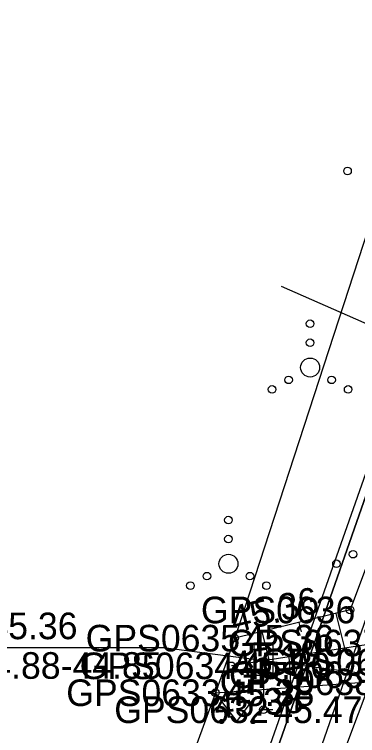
# Model space of a CAD drawing. Extents: x 551623 to 559850, y 6561220 to 6567135.
# Drawn here: x 557085.92 to 557094.94, y 6565545.27 to 6565564.24 of the extents above; entities that cross this region are included whole.
import ezdxf

# ---------------------------------------------------------------- set-up
doc = ezdxf.new("R2010")
doc.units = 0
for name, color, linetype in [('HALJASTUS', 7, 'Continuous'), ('KORGUS-EH2000', 7, 'Continuous'), ('KTRASS', 7, 'Continuous'), ('LIIKLUS', 7, 'Continuous'), ('MOOTKORG-EH2000', 7, 'Continuous'), ('MOOTMPUNKT', 7, 'Continuous'), ('MOOTNR', 7, 'Continuous'), ('MOOTPIIR', 7, 'Continuous'), ('MPKAABEL', 7, 'Continuous'), ('PIIR', 7, 'Continuous'), ('RELJEEF', 7, 'Continuous'), ('TRUUP', 7, 'Continuous'), ('VTRASS', 7, 'Continuous')]:
    doc.layers.add(name, color=color, linetype=linetype)

msp = doc.modelspace()

# ---------------------------------------------------------------- linework, layer by layer
at = {"layer": 'HALJASTUS'}
for p, q in [((557091.302, 6565546.248), (557091.766, 6565545.641)), ((557091.766, 6565545.641), (557092.211, 6565546.248))]:
    msp.add_line(p, q, dxfattribs=at)
for centre, radius in [((557094.677, 6565560.123), 0.1), ((557093.694, 6565556.104), 0.1), ((557093.694, 6565555.604), 0.1), ((557093.694, 6565554.954), 0.25), ((557093.129, 6565554.629), 0.1), ((557094.259, 6565554.629), 0.1), ((557092.694, 6565554.379), 0.1), ((557094.694, 6565554.379), 0.1), ((557091.547, 6565550.94), 0.1), ((557091.547, 6565550.44), 0.1), ((557094.822, 6565550.043), 0.1), ((557091.547, 6565549.79), 0.25), ((557094.387, 6565549.793), 0.1), ((557090.982, 6565549.465), 0.1), ((557092.112, 6565549.465), 0.1), ((557090.547, 6565549.215), 0.1), ((557092.547, 6565549.215), 0.1), ((557091.365, 6565545.641), 0.055), ((557092.193, 6565545.641), 0.055)]:
    msp.add_circle(centre, radius, dxfattribs=at)
at = {"layer": 'KORGUS-EH2000'}
for centre in [(557091.714, 6565547.834), (557091.626, 6565547.106), (557091.204, 6565546.398)]:
    msp.add_circle(centre, 0.1, dxfattribs=at)
at = {"layer": 'KTRASS'}
msp.add_lwpolyline([(557026.803, 6565375.144), (557032.863, 6565383.722), (557042.439, 6565408.103), (557054.708, 6565437.366), (557065.159, 6565467.183), (557074.882, 6565496.793), (557085.218, 6565523.93), (557095.541, 6565553.264), (557105.806, 6565584.058), (557113.235, 6565607.969), (557122.948, 6565634.671), (557136.565, 6565667.041), (557148.593, 6565662.181)], dxfattribs=at)
at = {"layer": 'LIIKLUS'}
for p, q in [((557092.215, 6565547.701), (557092.215, 6565546.851)), ((557092.715, 6565547.701), (557092.215, 6565547.701)), ((557092.715, 6565547.701), (557092.715, 6565546.851)), ((557092.715, 6565546.851), (557092.215, 6565546.851)), ((557092.465, 6565546.851), (557092.465, 6565545.951)), ((557092.715, 6565545.951), (557092.465, 6565545.951))]:
    msp.add_line(p, q, dxfattribs=at)
at = {"layer": 'MOOTMPUNKT'}
for centre in [(557094.744, 6565548.575), (557091.714, 6565547.834), (557091.626, 6565547.106), (557091.204, 6565546.398), (557092.465, 6565545.951)]:
    msp.add_circle(centre, 0.1, dxfattribs=at)
at = {"layer": 'MOOTPIIR'}
msp.add_lwpolyline([(557139.744, 6565680.935), (557134.119, 6565666.153), (557132.379, 6565660.644), (557125.645, 6565644.222), (557124.398, 6565640.179), (557120.444, 6565626.791), (557116.396, 6565618.485), (557110.204, 6565599.022), (557106.621, 6565589.829), (557104.252, 6565584.831), (557099.902, 6565572.968), (557091.714, 6565547.834), (557091.204, 6565546.398), (557089.975, 6565543.016), (557089.03, 6565541.834), (557085.345, 6565527.333)], dxfattribs=at)
at = {"layer": 'MPKAABEL'}
msp.add_lwpolyline([(557105.948, 6565552.538), (557105.36, 6565552.72), (557095.697, 6565555.878), (557092.94, 6565557.081)], dxfattribs=at)
at = {"layer": 'PIIR'}
for points in [[(557143.03, 6565692.36), (557157.5, 6565654.27), (557142.14, 6565653.78), (557122.77, 6565599.28), (557106.21, 6565552.32), (557093.58, 6565515.97), (557085.1, 6565492.2), (557086.02, 6565487.88), (557073.92, 6565497.32), (557076.42, 6565497.95), (557098, 6565559.71), (557096.67, 6565561.36), (557100.66, 6565572.69), (557102.77, 6565573.26), (557114.53, 6565606.57), (557127.78, 6565643.89), (557142.97, 6565686.18)], [(557025.39, 6565597.47), (557102.77, 6565573.26), (557100.66, 6565572.69), (557096.67, 6565561.36), (557098, 6565559.71), (557076.42, 6565497.95), (557073.92, 6565497.32), (557050.16, 6565517.1), (557050.04, 6565519.69), (557042.48, 6565527.46), (557038.28, 6565523.47), (557016.16, 6565569.02)]]:
    msp.add_lwpolyline(points, close=True, dxfattribs=at)
at = {"layer": 'RELJEEF'}
for p, q in [((557094.371, 6565548.484), (557094.595, 6565547.571)), ((557093.4, 6565548.247), (557093.461, 6565547.997)), ((557092.428, 6565548.009), (557092.611, 6565547.261)), ((557093.199, 6565546.54), (557093.141, 6565547.343)), ((557094.196, 6565546.611), (557094.177, 6565546.877)), ((557092.201, 6565546.469), (557092.186, 6565546.685))]:
    msp.add_line(p, q, dxfattribs=at)
for points in [[(557091.204, 6565546.398), (557095.236, 6565546.685), (557096.321, 6565547.204), (557103.654, 6565567.637), (557109.142, 6565583.602), (557110.2, 6565586.571), (557109.619, 6565587.118), (557108.814, 6565587.111), (557102.001, 6565567.975), (557094.744, 6565548.575), (557091.714, 6565547.834)], [(557109.311, 6565586.324), (557108.467, 6565583.981), (557102.949, 6565567.826), (557095.451, 6565547.705), (557091.626, 6565547.106)]]:
    msp.add_lwpolyline(points, dxfattribs=at)
at = {"layer": 'TRUUP'}
msp.add_line((557095.341, 6565546.872), (557092.52, 6565539.376), dxfattribs=at)
msp.add_lwpolyline([(557095.341, 6565546.872), (557089.836, 6565547.58), (557083.779, 6565547.58)], dxfattribs=at)
at = {"layer": 'VTRASS'}
msp.add_lwpolyline([(557145.322, 6565689.495), (557134.032, 6565659.135), (557130.382, 6565646.475), (557120.112, 6565618.925), (557118.572, 6565614.685), (557109.512, 6565589.115), (557108.482, 6565586.205), (557104.61, 6565573.91), (557101.828, 6565566.771), (557100.892, 6565564.715), (557100.207, 6565563.094), (557095.302, 6565548.745), (557082.162, 6565511.115), (557077.662, 6565498.385), (557074.832, 6565487.185), (557073.992, 6565486.035), (557070.902, 6565479.045), (557049.552, 6565418.835), (557036.81, 6565383.508), (557036.652, 6565383.055), (557029.612, 6565366.205)], dxfattribs=at)

# ---------------------------------------------------------------- texts
at = {"layer": 'KORGUS-EH2000'}
for s, rotation, p in [(' 45.36', 13.74, (557091.448, 6565547.903)), (' 45.10', 8.8867, (557091.454, 6565546.723)), (' 45.38', 4.0721, (557090.942, 6565545.695))]:
    msp.add_text(s, height=0.7, rotation=rotation, dxfattribs=at).set_placement(p)
at = {"layer": 'MOOTKORG-EH2000'}
for s, p in [(' 45.36', (557091.714, 6565547.484)), (' 45.10', (557091.626, 6565546.756)), (' 45.38', (557091.204, 6565546.048)), (' 45.47', (557092.465, 6565545.601))]:
    msp.add_text(s, height=0.7, dxfattribs=at).set_placement(p)
at = {"layer": 'MOOTNR'}
for s, p in [('GPS0636 ', (557090.824, 6565548.225)), ('GPS0635 ', (557087.794, 6565547.484)), ('GPS0637 ', (557091.531, 6565547.355)), ('GPS0634 ', (557087.636, 6565546.756)), ('GPS0639 ', (557092.401, 6565546.854)), ('GPS0631 ', (557091.561, 6565546.522)), ('GPS0638 ', (557091.317, 6565546.335)), ('GPS0633 ', (557087.284, 6565546.048)), ('GPS0632 ', (557088.545, 6565545.601))]:
    msp.add_text(s, height=0.7, dxfattribs=at).set_placement(p)
at = {"layer": 'TRUUP'}
for s, p in [('45.36', (557085.238, 6565547.807)), ('44.88-44.85', (557084.793, 6565546.765))]:
    msp.add_text(s, height=0.7, dxfattribs=at).set_placement(p)

doc.saveas('drawing.dxf')
